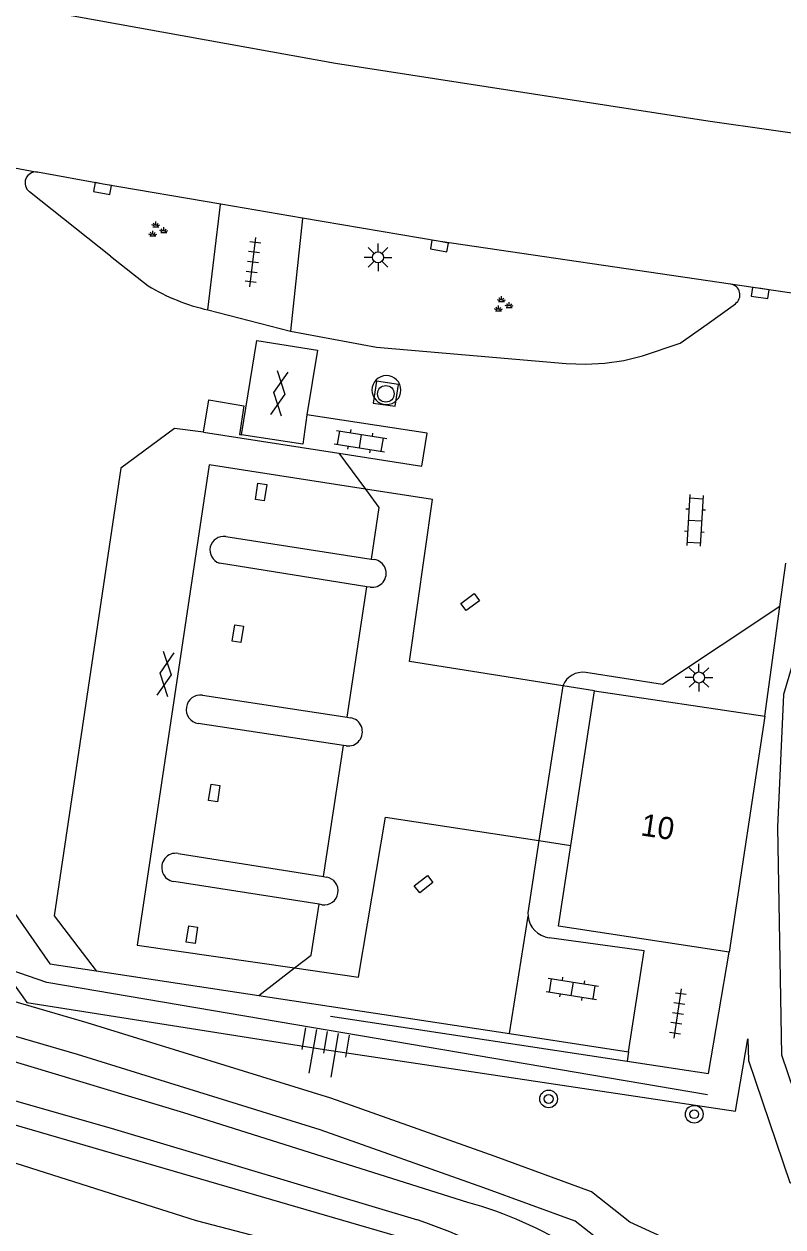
# Model space of a CAD drawing. Extents: x 132999 to 136000, y 398499 to 400501.
# Drawn here: x 133903.4 to 133937.7, y 399147.8 to 399202.1 of the extents above; entities that cross this region are included whole.
import ezdxf

# ---------------------------------------------------------------- set-up
doc = ezdxf.new("R2010")
doc.units = 0
for name, color, linetype in [('gg-afsc-hekwerk', 7, 'Continuous'), ('gg-anno-huisnummerreeks BGT', 7, 'Continuous'), ('gg-bbg-hoofdgebouw', 7, 'Continuous'), ('gg-bbg-luifel en loopbrug', 7, 'Continuous'), ('gg-knt-bovenkant onderkant talud', 7, 'Continuous'), ('gg-knt-verharding', 7, 'Continuous'), ('gg-knt-verharding nz', 7, 'Continuous'), ('gg-kntw-bovenkant insteek waterloop', 7, 'Continuous'), ('gg-kwrk-betonelement', 7, 'Continuous'), ('gt-grn-groengrens', 7, 'Continuous'), ('gt-symb-boom', 7, 'Continuous'), ('gt-symb-gesloten verharding', 7, 'Continuous'), ('gt-symb-groenvak', 7, 'Continuous'), ('gt-symb-klinker verharding', 7, 'Continuous'), ('gt-symb-kolk', 7, 'Continuous'), ('gt-symb-kolk center center', 7, 'Continuous'), ('gt-symb-lichtmast', 7, 'Continuous'), ('gt-symb-rioolschacht', 7, 'Continuous'), ('gt-symb-talud symbool', 7, 'Continuous'), ('gt-symb-tegel verharding', 7, 'Continuous')]:
    doc.layers.add(name, color=color, linetype=linetype)

# ---------------------------------------------------------------- blocks, each defined once
blk = doc.blocks.new('gt0-KOLK')
at = {"layer": 'gt-symb-kolk'}
blk.add_lwpolyline([(0, 0), (0.375, 0), (0.375, 0.4), (-0.375, 0.4), (-0.375, 0), (0, 0)], dxfattribs=at)
blk = doc.blocks.new('gt0-TEG1')
at = {"layer": 'gt-symb-tegel verharding'}
for p, q in [((-1.125, 0), (1.125, 0)), ((-0.9, -0.25), (-0.9, 0.25)), ((-0.45, -0.25), (-0.45, 0.25)), ((0, -0.25), (0, 0.25)), ((0.45, -0.25), (0.45, 0.25)), ((0.9, -0.25), (0.9, 0.25))]:
    blk.add_line(p, q, dxfattribs=at)
blk = doc.blocks.new('gt0-LMAST')
at = {"layer": 'gt-symb-lichtmast'}
for p, q in [((-0.005, 0.246), (-0.005, 0.621)), ((-0.182, 0.173), (-0.447, 0.438)), ((0.172, 0.173), (0.437, 0.438)), ((-0.255, -0.004), (-0.63, -0.004)), ((-0.182, -0.181), (-0.447, -0.446)), ((-0.005, -0.254), (-0.005, -0.629)), ((0.437, -0.446), (0.172, -0.181)), ((0.245, -0.004), (0.62, -0.004))]:
    blk.add_line(p, q, dxfattribs=at)
blk.add_circle((-0.005, -0.004), 0.25, dxfattribs=at)
blk = doc.blocks.new('gt0-RS')
at = {"layer": 'gt-symb-rioolschacht'}
blk.add_lwpolyline([(-0.5, -0.5), (0.5, -0.5), (0.5, 0.5), (-0.5, 0.5)], close=True, dxfattribs=at)
blk.add_circle((0, 0), 0.375, dxfattribs=at)
blk = doc.blocks.new('gt0-GESVH1')
at = {"layer": 'gt-symb-gesloten verharding'}
for p, q in [((-0.992, -0.261), (0.008, 0.239)), ((0.008, -0.261), (-0.992, 0.239)), ((0.008, 0.239), (1.008, -0.261)), ((1.008, 0.239), (0.008, -0.261))]:
    blk.add_line(p, q, dxfattribs=at)
blk = doc.blocks.new('gt0-GRVAK')
at = {"layer": 'gt-symb-groenvak'}
for p, q in [((-0.11, 0.189), (-0.228, 0.24)), ((-0.182, 0.153), (0.088, 0.153)), ((-0.091, 0.211), (-0.156, 0.322)), ((-0.047, 0.214), (-0.047, 0.393)), ((-0.004, 0.211), (0.061, 0.322)), ((0.015, 0.189), (0.133, 0.24)), ((0.262, -0.052), (0.197, 0.059)), ((0.305, -0.049), (0.305, 0.13)), ((0.349, -0.052), (0.414, 0.059)), ((-0.245, -0.228), (-0.363, -0.177)), ((-0.318, -0.264), (-0.047, -0.264)), ((-0.226, -0.206), (-0.291, -0.095)), ((-0.183, -0.203), (-0.183, -0.024)), ((-0.139, -0.206), (-0.074, -0.095)), ((-0.12, -0.228), (-0.002, -0.177)), ((0.243, -0.074), (0.125, -0.023)), ((0.17, -0.11), (0.441, -0.11)), ((0.368, -0.074), (0.486, -0.023))]:
    blk.add_line(p, q, dxfattribs=at)
blk = doc.blocks.new('gt0-KOLKCC')
at = {"layer": 'gt-symb-kolk center center'}
blk.add_lwpolyline([(-0.375, 0.2), (0.375, 0.2), (0.375, -0.2), (-0.375, -0.2)], close=True, dxfattribs=at)
blk = doc.blocks.new('gt0-KL1')
at = {"layer": 'gt-symb-klinker verharding'}
for p, q in [((-1.15, 0.3), (1.15, 0.3)), ((-1, -0.3), (-1, 0.3)), ((-0.5, 0.3), (-0.5, 0.45)), ((0, -0.3), (0, 0.3)), ((0.5, 0.3), (0.5, 0.45)), ((1, -0.3), (1, 0.3)), ((-1.15, -0.3), (1.15, -0.3)), ((-0.5, -0.45), (-0.5, -0.3)), ((0.5, -0.45), (0.5, -0.3))]:
    blk.add_line(p, q, dxfattribs=at)
blk = doc.blocks.new('gt0-BOOM')
at = {"layer": 'gt-symb-boom'}
for radius in [0.4, 0.2]:
    blk.add_circle((0, 0), radius, dxfattribs=at)
blk = doc.blocks.new('gt0-TALUD_1')
at = {"layer": 'gt-symb-talud symbool'}
for p, q in [((-1, -1), (-1, 0)), ((-0.5, -2), (-0.5, 0)), ((0, -1), (0, 0)), ((0.5, -2), (0.5, 0)), ((1, -1), (1, 0))]:
    blk.add_line(p, q, dxfattribs=at)

msp = doc.modelspace()

# ---------------------------------------------------------------- linework, layer by layer
at = {"layer": 'gg-afsc-hekwerk'}
for p, q in [((133934.331, 399154.693), (133935.27, 399160.18)), ((133917.266, 399157.277), (133930.664, 399155.248)), ((133930.664, 399155.248), (133934.331, 399154.693))]:
    msp.add_line(p, q, dxfattribs=at)
at = {"layer": 'gg-bbg-hoofdgebouw'}
for p, q in [((133928.125, 399164.992), (133929.19, 399171.98)), ((133929.19, 399171.98), (133936.88, 399170.83)), ((133936.88, 399170.83), (133935.27, 399160.18))]:
    msp.add_line(p, q, dxfattribs=at)
msp.add_lwpolyline([(133935.27, 399160.18), (133927.57, 399161.35), (133928.125, 399164.992)], dxfattribs=at)
at = {"layer": 'gg-bbg-luifel en loopbrug'}
for p, q in [((133929.19, 399171.98), (133927.759, 399172.206)), ((133926.681, 399165.212), (133928.125, 399164.992))]:
    msp.add_line(p, q, dxfattribs=at)
for points in [[(133918.84, 399181.089), (133911.784, 399182.186), (133908.527, 399160.488), (133915.647, 399159.465)], [(133927.759, 399172.206), (133920.828, 399173.302), (133921.867, 399180.619), (133918.84, 399181.089)], [(133915.647, 399159.465), (133918.527, 399159.051), (133919.751, 399166.27), (133926.681, 399165.212)]]:
    msp.add_lwpolyline(points, dxfattribs=at)
at = {"layer": 'gg-knt-bovenkant onderkant talud'}
for p, q in [((133904.46, 399158.81), (133902.411, 399159.513)), ((133934.295, 399153.73), (133904.46, 399158.81))]:
    msp.add_line(p, q, dxfattribs=at)
at = {"layer": 'gg-knt-verharding'}
for p, q in [((133907.33, 399191.616), (133903.673, 399194.521)), ((133911.73, 399189.18), (133912.304, 399193.947)), ((133912.304, 399193.947), (133912.306, 399193.959)), ((133916.002, 399193.328), (133912.306, 399193.959)), ((133915.998, 399193.305), (133915.464, 399188.222)), ((133915.998, 399193.305), (133916.002, 399193.328)), ((133907.33, 399191.616), (133909.027, 399190.268)), ((133945.813, 399188.791), (133935.339, 399190.349)), ((133934.285, 399188.534), (133935.553, 399189.463)), ((133911.73, 399189.18), (133915.464, 399188.222)), ((133911.533, 399183.664), (133917.635, 399182.711)), ((133917.635, 399182.711), (133918.84, 399181.089)), ((133937.565, 399175.79), (133937.835, 399177.74)), ((133918.016, 399170.786), (133918.91, 399176.683)), ((133936.88, 399170.83), (133937.565, 399175.79)), ((133916.949, 399163.587), (133917.846, 399169.513)), ((133925.343, 399156.498), (133926.188, 399161.8)), ((133914.024, 399158.216), (133915.647, 399159.465)), ((133906.681, 399159.33), (133914.024, 399158.216)), ((133914.024, 399158.216), (133925.343, 399156.498)), ((133925.343, 399156.498), (133930.73, 399155.68)), ((133930.73, 399155.68), (133930.664, 399155.248))]:
    msp.add_line(p, q, dxfattribs=at)
for points in [[(133952.249, 399195.373), (133952.157, 399195.385), (133952.11, 399195.172), (133934.305, 399197.709), (133917.487, 399200.312), (133900.706, 399203.349), (133886.335, 399206.111)], [(133877.684, 399200.426), (133893.095, 399197.468), (133904.034, 399195.41)], [(133912.306, 399193.959), (133906.999, 399194.864), (133904.034, 399195.41)], [(133935.339, 399190.349), (133922.218, 399192.268), (133916.002, 399193.328)], [(133915.464, 399188.222), (133919.34, 399187.5), (133927.911, 399186.77), (133928.781, 399186.737), (133929.65, 399186.782), (133930.512, 399186.904), (133931.359, 399187.104), (133933.06, 399187.683), (133934.285, 399188.534)], [(133913.244, 399183.541), (133913.931, 399187.796), (133916.671, 399187.368), (133916.204, 399184.451)], [(133911.533, 399183.664), (133911.768, 399185.116), (133913.357, 399184.854), (133913.148, 399183.554), (133913.244, 399183.541)], [(133916.204, 399184.451), (133916.015, 399183.119), (133913.244, 399183.541)], [(133917.635, 399182.711), (133921.398, 399182.124), (133921.636, 399183.621), (133916.204, 399184.451)], [(133911.533, 399183.664), (133910.218, 399183.826), (133907.794, 399182.036), (133904.789, 399161.812), (133906.681, 399159.33)], [(133918.84, 399181.089), (133919.453, 399180.264), (133919.109, 399177.93)], [(133937.565, 399175.79), (133932.26, 399172.27), (133928.799, 399172.804)], [(133897.13, 399170.33), (133904.588, 399159.648), (133906.681, 399159.33)], [(133926.681, 399165.212), (133926.181, 399161.946), (133926.188, 399161.8)], [(133915.647, 399159.465), (133916.39, 399160.037), (133916.75, 399162.336)], [(133930.73, 399155.68), (133931.43, 399160.24), (133927.138, 399160.827)], [(133923.472, 399148.868), (133910.647, 399152.925), (133897.787, 399156.788)], [(133894.292, 399155.955), (133907.509, 399152.184), (133921.201, 399148.085)]]:
    msp.add_lwpolyline(points, dxfattribs=at)
for centre, radius, start, end in [((133903.962, 399194.922), 0.494, 81.5684, 234.23), ((133935.264, 399189.862), 0.493, 305.9307, 81.2271), ((133913.897, 399198.464), 9.534, 239.2843, 256.8645), ((133928.653, 399171.854), 0.961, 81.2891, 158.5087), ((133927.287, 399161.923), 1.106, 186.3762, 262.2533), ((133918.777, 399131.69), 17.808, 40.8117, 74.7131), ((133900.058, 399089.854), 61.951, 64.32502, 70.04454)]:
    msp.add_arc(centre, radius, start, end, dxfattribs=at)
at = {"layer": 'gg-knt-verharding nz'}
for p, q in [((133912.534, 399178.945), (133919.109, 399177.93)), ((133919.109, 399177.93), (133919.246, 399177.909)), ((133918.91, 399176.683), (133912.246, 399177.745)), ((133919.051, 399176.661), (133918.91, 399176.683)), ((133927.759, 399172.206), (133926.681, 399165.212)), ((133911.484, 399171.776), (133918.016, 399170.786)), ((133918.016, 399170.786), (133918.16, 399170.764)), ((133917.846, 399169.513), (133911.291, 399170.506)), ((133917.968, 399169.495), (133917.846, 399169.513)), ((133910.386, 399164.633), (133916.949, 399163.587)), ((133916.75, 399162.336), (133910.183, 399163.362)), ((133916.949, 399163.587), (133917.077, 399163.567)), ((133916.88, 399162.316), (133916.75, 399162.336))]:
    msp.add_line(p, q, dxfattribs=at)
for centre, radius, start, end in [((133912.44, 399178.333), 0.619, 81.2874, 251.7211), ((133919.149, 399177.285), 0.632, 261.0675, 81.1711), ((133911.389, 399171.141), 0.642, 81.4981, 261.2198), ((133918.065, 399170.129), 0.642, 261.3456, 81.4472), ((133910.284, 399163.998), 0.644, 80.8377, 261.0134), ((133916.977, 399162.942), 0.633, 261.2299, 80.8719)]:
    msp.add_arc(centre, radius, start, end, dxfattribs=at)
at = {"layer": 'gg-kntw-bovenkant insteek waterloop'}
msp.add_lwpolyline([(133917.568, 399146.386), (133911.206, 399148.039), (133899.501, 399151.755), (133894.032, 399153.411), (133888.461, 399154.52), (133885.362, 399154.543), (133882.838, 399154.23)], dxfattribs=at)
at = {"layer": 'gg-kwrk-betonelement'}
for start, end in [(0, 180), (180, 0)]:
    msp.add_arc((133919.789, 399185.562), 0.653, start, end, dxfattribs=at)
at = {"layer": 'gt-grn-groengrens'}
for points in [[(133940.069, 399179.744), (133937.723, 399171.818), (133937.455, 399165.826), (133937.634, 399155.542), (133939.244, 399150.802), (133944.341, 399147.941), (133944.073, 399145.437), (133942.374, 399143.38), (133939.244, 399142.217), (133936.74, 399142.396), (133932.358, 399145.615), (133929.997, 399146.695)], [(133902.411, 399159.513), (133903.555, 399157.901), (133916.991, 399155.778), (133935.562, 399152.992), (133936.121, 399156.262), (133936.138, 399155.282), (133938.008, 399149.776), (133942.744, 399147.117), (133942.629, 399146.045), (133941.474, 399144.646), (133939.026, 399143.737), (133937.279, 399143.861), (133933.122, 399146.916), (133930.785, 399147.984), (133929.057, 399149.348), (133924.702, 399150.942), (133917.276, 399153.58), (133906.269, 399156.989), (133895.57, 399160.102), (133895.133, 399162.009)], [(133929.997, 399146.695), (133928.316, 399148.022), (133924.194, 399149.53), (133916.803, 399152.156), (133905.837, 399155.552), (133895.117, 399158.671), (133894.325, 399158.818)], [(133874.779, 399154.027), (133876.546, 399155.283), (133881.229, 399156.064), (133888.858, 399156.064), (133893.327, 399155.195), (133921.379, 399147.034)]]:
    msp.add_lwpolyline(points, dxfattribs=at)

# ---------------------------------------------------------------- block references
at = {"layer": 'gt-symb-boom'}
for p in [(133927.117, 399153.546), (133933.693, 399152.855)]:
    msp.add_blockref('gt0-BOOM', p, dxfattribs=at)
at = {"layer": 'gt-symb-gesloten verharding'}
for p, rotation in [((133914.948, 399185.408), 81.31914941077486), ((133909.83, 399172.746), -98.16250946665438)]:
    msp.add_blockref('gt0-GESVH1', p, dxfattribs=dict(at, rotation=rotation))
at = {"layer": 'gt-symb-groenvak'}
for p in [(133909.427, 399192.786), (133925.035, 399189.405)]:
    msp.add_blockref('gt0-GRVAK', p, dxfattribs=at)
at = {"layer": 'gt-symb-klinker verharding'}
for p, rotation in [((133918.62, 399183.254), -9.094804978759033), ((133933.727, 399179.676), -93.43705919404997), ((133928.187, 399158.518), -9.029198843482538)]:
    msp.add_blockref('gt0-KL1', p, dxfattribs=dict(at, rotation=rotation))
at = {"layer": 'gt-symb-kolk'}
for p, rotation in [((133906.999, 399194.864), 169.56523953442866), ((133922.218, 399192.268), 170.31878000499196), ((133936.702, 399190.143), 171.39740820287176)]:
    msp.add_blockref('gt0-KOLK', p, dxfattribs=dict(at, rotation=rotation))
at = {"layer": 'gt-symb-kolk center center'}
for p, rotation in [((133914.128, 399180.958), -98.92899571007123), ((133923.569, 399175.985), 36.558396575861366), ((133913.08, 399174.563), -98.92899571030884), ((133912.017, 399167.364), -98.92899571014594), ((133921.467, 399163.248), 38.02714922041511), ((133911.009, 399160.964), -98.92899570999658)]:
    msp.add_blockref('gt0-KOLKCC', p, dxfattribs=dict(at, rotation=rotation))
at = {"layer": 'gt-symb-lichtmast'}
for p in [(133919.418, 399191.561), (133933.912, 399172.584)]:
    msp.add_blockref('gt0-LMAST', p, dxfattribs=at)
at = {"layer": 'gt-symb-rioolschacht', "rotation": -8.12097264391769}
msp.add_blockref('gt0-RS', (133919.764, 399185.394), dxfattribs=at)
at = {"layer": 'gt-symb-talud symbool', "xscale": 1.0002099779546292, "yscale": 1.000209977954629, "rotation": -9.669505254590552}
msp.add_blockref('gt0-TALUD_1', (133917.137, 399156.592), dxfattribs=at)
at = {"layer": 'gt-symb-tegel verharding'}
for p, rotation in [((133913.761, 399191.341), 83.16632765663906), ((133932.957, 399157.403), 81.60242742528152)]:
    msp.add_blockref('gt0-TEG1', p, dxfattribs=dict(at, rotation=rotation))

# ---------------------------------------------------------------- texts
at = {"layer": 'gg-anno-huisnummerreeks BGT'}
msp.add_text('10', height=1, rotation=351.4, dxfattribs=at).set_placement((133931.237, 399165.455))

doc.saveas('drawing.dxf')
